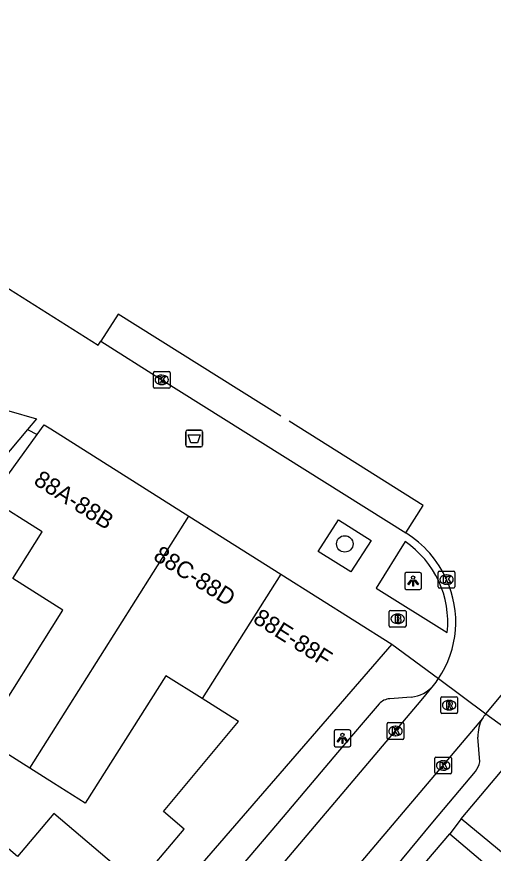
# Model space of a CAD drawing. Extents: x 161801 to 162379, y 382315 to 382832.
# Drawn here: x 162125.06 to 162153.34, y 382637.32 to 382686.97 of the extents above; entities that cross this region are included whole.
import ezdxf

# ---------------------------------------------------------------- set-up
doc = ezdxf.new("R2010")
doc.units = 0
for name, color, linetype in [('IMGEO_Afvalbak', 7, 'Continuous'), ('IMGEO_Boom', 7, 'Continuous'), ('IMGEO_Brandkraan', 7, 'Continuous'), ('IMGEO_Kolk', 7, 'Continuous'), ('IMGEO_Lichtpunt', 7, 'Continuous'), ('IMGEO_Pand', 7, 'Continuous'), ('IMGEO_Pand_nummerreeks', 7, 'Continuous'), ('IMGEO_Rijbaan_lokaal_gesloten', 7, 'Continuous'), ('IMGEO_Rijbaan_lokaal_open', 7, 'Continuous'), ('IMGEO_Rioolput', 7, 'Continuous'), ('IMGEO_Voetpad_open', 7, 'Continuous')]:
    doc.layers.add(name, color=color, linetype=linetype)

msp = doc.modelspace()

# ---------------------------------------------------------------- linework, layer by layer
at = {"layer": 'IMGEO_Afvalbak'}
for p, q in [((162135.093, 382661.542), (162135.093, 382662.342)), ((162135.093, 382662.342), (162135.093, 382661.542)), ((162135.193, 382662.442), (162135.983, 382662.442)), ((162135.983, 382662.442), (162135.193, 382662.442)), ((162136.083, 382662.342), (162136.083, 382661.542)), ((162136.083, 382661.542), (162136.083, 382662.342)), ((162135.983, 382661.442), (162135.193, 382661.442)), ((162135.193, 382661.442), (162135.983, 382661.442))]:
    msp.add_line(p, q, dxfattribs=at)
msp.add_lwpolyline([(162135.236, 382662.156), (162135.94, 382662.156), (162135.791, 382661.686), (162135.385, 382661.686), (162135.236, 382662.156)], dxfattribs=at)
for centre, start, end in [((162135.193, 382662.342), 90, 180), ((162135.193, 382662.342), 90, 180), ((162135.983, 382662.342), 0, 90), ((162135.983, 382662.342), 360, 90), ((162135.193, 382661.542), 180, 270), ((162135.193, 382661.542), 180, 270), ((162135.983, 382661.542), 270, 0), ((162135.983, 382661.542), 270, 0)]:
    msp.add_arc(centre, 0.1, start, end, dxfattribs=at)
at = {"layer": 'IMGEO_Boom'}
msp.add_circle((162144.525, 382655.681), 0.489, dxfattribs=at)
at = {"layer": 'IMGEO_Brandkraan'}
for p, q in [((162147.159, 382650.811), (162147.159, 382651.663)), ((162147.234, 382651.737), (162148.086, 382651.737)), ((162148.16, 382651.663), (162148.16, 382650.811)), ((162147.647, 382651.517), (162147.672, 382651.517)), ((162148.086, 382650.737), (162147.234, 382650.737)), ((162147.67, 382650.957), (162147.645, 382650.957))]:
    msp.add_line(p, q, dxfattribs=at)
for points in [[(162147.159, 382650.811), (162147.159, 382651.663)], [(162147.234, 382651.737), (162148.086, 382651.737)], [(162148.16, 382651.663), (162148.16, 382650.811)], [(162147.507, 382651.437), (162147.507, 382651.037), (162147.72, 382651.037)], [(162147.738, 382651.437), (162147.507, 382651.437)], [(162147.686, 382651.356), (162147.632, 382651.356), (162147.632, 382651.28)], [(162147.632, 382651.28), (162147.685, 382651.28)], [(162147.694, 382651.204), (162147.632, 382651.204), (162147.632, 382651.123)], [(162147.632, 382651.123), (162147.694, 382651.123)], [(162148.086, 382650.737), (162147.234, 382650.737)]]:
    msp.add_lwpolyline(points, dxfattribs=at)
for centre, radius, start, end in [((162147.236, 382651.661), 0.0765, 91.552, 178.448), ((162147.236, 382651.661), 0.0765, 91.552, 178.448), ((162148.084, 382651.661), 0.0765, 1.552, 88.448), ((162148.084, 382651.661), 0.0765, 1.552, 88.448), ((162147.687, 382651.318), 0.0379, 267.8285, 90.9355), ((162147.695, 382651.163), 0.0404, 269.8759, 90.5077), ((162147.742, 382651.292), 0.145, 59.4692, 91.5367), ((162147.767, 382651.339), 0.0922, 285.5137, 58.1501), ((162147.772, 382651.147), 0.105, 301.3115, 78.989), ((162147.236, 382650.813), 0.0765, 181.552, 268.448), ((162147.236, 382650.813), 0.0765, 181.552, 268.448), ((162147.726, 382651.288), 0.251, 268.6676, 293.5347), ((162148.084, 382650.813), 0.0765, 271.552, 358.448), ((162148.084, 382650.813), 0.0765, 271.552, 358.448)]:
    msp.add_arc(centre, radius, start, end, dxfattribs=at)
for centre, major_axis, ratio, start_param, end_param in [((162147.646, 382651.237), (-0.387, 0.002), 0.722429, 4.712389, 7.853982), ((162147.671, 382651.237), (-0.39, 0.002), 0.717154, 1.570796, 4.712389)]:
    msp.add_ellipse(centre, major_axis=major_axis, ratio=ratio, start_param=start_param, end_param=end_param, dxfattribs=at)
at = {"layer": 'IMGEO_Kolk'}
for p, q in [((162133.166, 382664.992), (162133.166, 382665.844)), ((162133.241, 382665.918), (162134.093, 382665.918)), ((162133.654, 382665.698), (162133.679, 382665.698)), ((162134.167, 382665.844), (162134.167, 382664.992)), ((162133.677, 382665.138), (162133.652, 382665.138)), ((162134.093, 382664.918), (162133.241, 382664.918)), ((162150.064, 382653.137), (162150.064, 382653.989)), ((162150.139, 382654.063), (162150.991, 382654.063)), ((162150.552, 382653.843), (162150.577, 382653.843)), ((162151.065, 382653.989), (162151.065, 382653.137)), ((162150.575, 382653.283), (162150.55, 382653.283)), ((162150.991, 382653.063), (162150.139, 382653.063)), ((162147.037, 382644.149), (162147.037, 382645.001)), ((162147.112, 382645.075), (162147.964, 382645.075)), ((162147.525, 382644.855), (162147.55, 382644.855)), ((162148.038, 382645.001), (162148.038, 382644.149)), ((162147.548, 382644.295), (162147.523, 382644.295)), ((162147.964, 382644.075), (162147.112, 382644.075)), ((162149.863, 382642.105), (162149.863, 382642.957)), ((162149.938, 382643.031), (162150.79, 382643.031)), ((162150.351, 382642.811), (162150.376, 382642.811)), ((162150.864, 382642.957), (162150.864, 382642.105)), ((162150.374, 382642.251), (162150.349, 382642.251)), ((162150.79, 382642.031), (162149.938, 382642.031))]:
    msp.add_line(p, q, dxfattribs=at)
for points in [[(162133.166, 382664.992), (162133.166, 382665.844)], [(162133.241, 382665.918), (162134.093, 382665.918)], [(162133.487, 382665.618), (162133.61, 382665.618), (162133.61, 382665.467), (162133.74, 382665.618), (162133.904, 382665.618), (162133.758, 382665.467), (162133.911, 382665.218), (162133.759, 382665.218), (162133.674, 382665.382), (162133.61, 382665.315), (162133.61, 382665.218), (162133.487, 382665.218), (162133.487, 382665.618)], [(162134.167, 382665.844), (162134.167, 382664.992)], [(162134.093, 382664.918), (162133.241, 382664.918)], [(162150.064, 382653.137), (162150.064, 382653.989)], [(162150.139, 382654.063), (162150.991, 382654.063)], [(162150.385, 382653.763), (162150.508, 382653.763), (162150.508, 382653.612), (162150.638, 382653.763), (162150.802, 382653.763), (162150.656, 382653.612), (162150.809, 382653.363), (162150.657, 382653.363), (162150.572, 382653.527), (162150.508, 382653.46), (162150.508, 382653.363), (162150.385, 382653.363), (162150.385, 382653.763)], [(162151.065, 382653.989), (162151.065, 382653.137)], [(162150.991, 382653.063), (162150.139, 382653.063)], [(162147.037, 382644.149), (162147.037, 382645.001)], [(162147.112, 382645.075), (162147.964, 382645.075)], [(162147.358, 382644.775), (162147.481, 382644.775), (162147.481, 382644.624), (162147.611, 382644.775), (162147.775, 382644.775), (162147.629, 382644.624), (162147.782, 382644.375), (162147.63, 382644.375), (162147.545, 382644.539), (162147.481, 382644.472), (162147.481, 382644.375), (162147.358, 382644.375), (162147.358, 382644.775)], [(162148.038, 382645.001), (162148.038, 382644.149)], [(162147.964, 382644.075), (162147.112, 382644.075)], [(162149.863, 382642.105), (162149.863, 382642.957)], [(162149.938, 382643.031), (162150.79, 382643.031)], [(162150.184, 382642.731), (162150.307, 382642.731), (162150.307, 382642.58), (162150.437, 382642.731), (162150.601, 382642.731), (162150.455, 382642.58), (162150.608, 382642.331), (162150.456, 382642.331), (162150.371, 382642.495), (162150.307, 382642.428), (162150.307, 382642.331), (162150.184, 382642.331), (162150.184, 382642.731)], [(162150.864, 382642.957), (162150.864, 382642.105)], [(162150.79, 382642.031), (162149.938, 382642.031)]]:
    msp.add_lwpolyline(points, dxfattribs=at)
for centre, start, end in [((162133.243, 382665.842), 91.552, 178.448), ((162133.243, 382665.842), 91.552, 178.448), ((162134.091, 382665.842), 1.552, 88.448), ((162134.091, 382665.842), 1.552, 88.448), ((162133.243, 382664.994), 181.552, 268.448), ((162133.243, 382664.994), 181.552, 268.448), ((162134.091, 382664.994), 271.552, 358.448), ((162134.091, 382664.994), 271.552, 358.448), ((162150.141, 382653.987), 91.552, 178.448), ((162150.141, 382653.987), 91.552, 178.448), ((162150.989, 382653.987), 1.552, 88.448), ((162150.989, 382653.987), 1.552, 88.448), ((162150.141, 382653.139), 181.552, 268.448), ((162150.141, 382653.139), 181.552, 268.448), ((162150.989, 382653.139), 271.552, 358.448), ((162150.989, 382653.139), 271.552, 358.448), ((162147.114, 382644.999), 91.552, 178.448), ((162147.114, 382644.999), 91.552, 178.448), ((162147.962, 382644.999), 1.552, 88.448), ((162147.962, 382644.999), 1.552, 88.448), ((162147.114, 382644.151), 181.552, 268.448), ((162147.114, 382644.151), 181.552, 268.448), ((162147.962, 382644.151), 271.552, 358.448), ((162147.962, 382644.151), 271.552, 358.448), ((162149.94, 382642.955), 91.552, 178.448), ((162149.94, 382642.955), 91.552, 178.448), ((162150.788, 382642.955), 1.552, 88.448), ((162150.788, 382642.955), 1.552, 88.448), ((162149.94, 382642.107), 181.552, 268.448), ((162149.94, 382642.107), 181.552, 268.448), ((162150.788, 382642.107), 271.552, 358.448), ((162150.788, 382642.107), 271.552, 358.448)]:
    msp.add_arc(centre, 0.0765, start, end, dxfattribs=at)
for centre, major_axis, ratio, start_param, end_param in [((162133.653, 382665.418), (-0.387, 0.002), 0.722429, 4.712389, 7.853982), ((162133.678, 382665.418), (-0.39, 0.002), 0.717154, 1.570796, 4.712389), ((162150.551, 382653.563), (-0.387, 0.002), 0.722429, 4.712389, 7.853982), ((162150.576, 382653.563), (-0.39, 0.002), 0.717154, 1.570796, 4.712389), ((162147.524, 382644.575), (-0.387, 0.002), 0.722429, 4.712389, 7.853982), ((162147.549, 382644.575), (-0.39, 0.002), 0.717154, 1.570796, 4.712389), ((162150.35, 382642.531), (-0.387, 0.002), 0.722429, 4.712389, 7.853982), ((162150.375, 382642.531), (-0.39, 0.002), 0.717154, 1.570796, 4.712389)]:
    msp.add_ellipse(centre, major_axis=major_axis, ratio=ratio, start_param=start_param, end_param=end_param, dxfattribs=at)
at = {"layer": 'IMGEO_Lichtpunt'}
for p, q in [((162148.082, 382653.884), (162148.082, 382653.077)), ((162148.082, 382653.884), (162148.082, 382653.077)), ((162148.984, 382653.979), (162148.176, 382653.979)), ((162148.984, 382653.979), (162148.176, 382653.979)), ((162149.078, 382653.077), (162149.078, 382653.884)), ((162149.078, 382653.077), (162149.078, 382653.884)), ((162148.176, 382652.983), (162148.984, 382652.983)), ((162148.176, 382652.983), (162148.984, 382652.983)), ((162143.889, 382644.545), (162143.889, 382643.738)), ((162143.889, 382644.545), (162143.889, 382643.738)), ((162144.791, 382644.64), (162143.983, 382644.64)), ((162144.791, 382644.64), (162143.983, 382644.64)), ((162144.885, 382643.738), (162144.885, 382644.545)), ((162144.885, 382643.738), (162144.885, 382644.545)), ((162143.983, 382643.644), (162144.791, 382643.644)), ((162143.983, 382643.644), (162144.791, 382643.644))]:
    msp.add_line(p, q, dxfattribs=at)
for points in [[(162148.456, 382653.548), (162148.495, 382653.52), (162148.307, 382653.258), (162148.269, 382653.285), (162148.456, 382653.548)], [(162148.558, 382653.5), (162148.605, 382653.5), (162148.605, 382653.178), (162148.558, 382653.178), (162148.558, 382653.5)], [(162148.668, 382653.52), (162148.706, 382653.547), (162148.893, 382653.285), (162148.854, 382653.257), (162148.668, 382653.52)], [(162144.263, 382644.209), (162144.302, 382644.181), (162144.114, 382643.919), (162144.076, 382643.946), (162144.263, 382644.209)], [(162144.475, 382644.181), (162144.513, 382644.208), (162144.7, 382643.946), (162144.661, 382643.918), (162144.475, 382644.181)], [(162144.365, 382644.161), (162144.412, 382644.161), (162144.412, 382643.839), (162144.365, 382643.839), (162144.365, 382644.161)]]:
    msp.add_lwpolyline(points, dxfattribs=at)
for centre in [(162148.581, 382653.682), (162144.388, 382644.343)]:
    msp.add_circle(centre, 0.0994, dxfattribs=at)
for centre, start, end in [((162148.176, 382653.884), 90, 180), ((162148.176, 382653.884), 90, 180), ((162148.984, 382653.884), 0, 90), ((162148.984, 382653.884), 0, 90), ((162148.176, 382653.077), 180, 270), ((162148.176, 382653.077), 180, 270), ((162148.984, 382653.077), 270, 0), ((162148.984, 382653.077), 270, 360), ((162143.983, 382644.545), 90, 180), ((162143.983, 382644.545), 90, 180), ((162144.791, 382644.545), 0, 90), ((162144.791, 382644.545), 0, 90), ((162143.983, 382643.738), 180, 270), ((162143.983, 382643.738), 180, 270), ((162144.791, 382643.738), 270, 0), ((162144.791, 382643.738), 270, 360)]:
    msp.add_arc(centre, 0.0946, start, end, dxfattribs=at)
at = {"layer": 'IMGEO_Pand'}
for points in [[(162126.268, 382662.17), (162126.69, 382662.75), (162127.075, 382662.507), (162135.279, 382657.327)], [(162123.491, 382658.338), (162126.268, 382662.17)], [(162125.839, 382642.364), (162123.01, 382644.148), (162127.804, 382651.749), (162124.821, 382653.63), (162126.567, 382656.399), (162123.491, 382658.338)], [(162125.839, 382642.364), (162135.279, 382657.327)], [(162135.279, 382657.327), (162140.725, 382653.889)], [(162140.725, 382653.889), (162136.061, 382646.496)], [(162140.725, 382653.889), (162147.319, 382649.725)], [(162147.319, 382649.725), (162134.661, 382635.1)], [(162136.061, 382646.496), (162133.901, 382647.858), (162129.129, 382640.29), (162127.24, 382641.481), (162125.839, 382642.364)], [(162134.661, 382635.1), (162133.06, 382636.459), (162135.001, 382638.746), (162133.762, 382639.798), (162138.222, 382645.133), (162136.061, 382646.496)], [(162151.434, 382639.358), (162155.256, 382643.887)], [(162133.856, 382634.079), (162127.271, 382639.672), (162125.102, 382637.119), (162123.327, 382638.627), (162123.644, 382639.001), (162120.214, 382641.914), (162118.181, 382639.521), (162120.834, 382637.267)], [(162159.547, 382632.625), (162155.283, 382636.167), (162151.434, 382639.358)], [(162146.784, 382633.798), (162150.752, 382638.476)], [(162150.752, 382638.476), (162154.546, 382635.258), (162157.427, 382632.815), (162155.342, 382630.356), (162156.314, 382629.532), (162155.23, 382628.253), (162156.914, 382626.824), (162157.985, 382628.086), (162160.094, 382626.297), (162158.226, 382624.094)]]:
    msp.add_lwpolyline(points, dxfattribs=at)
at = {"layer": 'IMGEO_Rijbaan_lokaal_gesloten'}
for points in [[(162140.733, 382663.262), (162131.072, 382669.325), (162130.048, 382667.707)], [(162130.048, 382667.707), (162133.667, 382665.418), (162148.157, 382656.334)], [(162148.157, 382656.334), (162149.174, 382657.964), (162141.217, 382662.958)]]:
    msp.add_lwpolyline(points, dxfattribs=at)
at = {"layer": 'IMGEO_Rijbaan_lokaal_open'}
for points in [[(162099.27, 382686.974), (162103.542, 382684.136), (162109.115, 382680.594), (162117.092, 382675.543), (162129.893, 382667.475), (162130.048, 382667.707)], [(162152.892, 382645.592), (162152.916, 382645.619), (162156.011, 382649.355)], [(162150.085, 382647.684), (162152.892, 382645.592)], [(162122.269, 382614.843), (162122.753, 382615.329), (162149.054, 382646.389), (162149.787, 382647.279)], [(162152.692, 382645.309), (162142.626, 382633.419)]]:
    msp.add_lwpolyline(points, dxfattribs=at)
for centre, radius, start, end in [((162144.798, 382650.983), 6.318, 24.1008, 57.8805), ((162145.083, 382651.051), 6.03, 326.0507, 24.614), ((162145.132, 382651.016), 5.97, 321.2407, 326.0679), ((162154.424, 382644.297), 2.006, 139.7956, 149.7057)]:
    msp.add_arc(centre, radius, start, end, dxfattribs=at)
at = {"layer": 'IMGEO_Rioolput'}
for p, q in [((162150.217, 382645.684), (162150.217, 382646.536)), ((162150.292, 382646.61), (162151.144, 382646.61)), ((162150.705, 382646.39), (162150.73, 382646.39)), ((162151.218, 382646.536), (162151.218, 382645.684)), ((162150.728, 382645.83), (162150.703, 382645.83)), ((162151.144, 382645.61), (162150.292, 382645.61))]:
    msp.add_line(p, q, dxfattribs=at)
for points in [[(162150.217, 382645.684), (162150.217, 382646.536)], [(162150.292, 382646.61), (162151.144, 382646.61)], [(162150.806, 382646.308), (162150.554, 382646.31), (162150.554, 382645.91)], [(162150.732, 382646.229), (162150.678, 382646.229), (162150.678, 382646.148)], [(162151.218, 382646.536), (162151.218, 382645.684)], [(162150.554, 382645.91), (162150.678, 382645.91), (162150.678, 382646.072), (162150.689, 382646.072)], [(162150.678, 382646.148), (162150.73, 382646.148)], [(162150.736, 382646.043), (162150.807, 382645.91), (162150.947, 382645.91), (162150.882, 382646.036)], [(162151.144, 382645.61), (162150.292, 382645.61)]]:
    msp.add_lwpolyline(points, dxfattribs=at)
for centre, radius, start, end in [((162150.294, 382646.534), 0.0765, 91.552, 178.448), ((162150.294, 382646.534), 0.0765, 91.552, 178.448), ((162150.738, 382646.133), 0.0964, 77.0061, 93.1865), ((162150.752, 382646.19), 0.0378, 276.6634, 79.6772), ((162150.805, 382646.198), 0.109, 350.3612, 89.416), ((162150.803, 382646.198), 0.112, 277.5842, 350.9817), ((162151.142, 382646.534), 0.0765, 1.552, 88.448), ((162151.142, 382646.534), 0.0765, 1.552, 88.448), ((162150.294, 382645.686), 0.0765, 181.552, 268.448), ((162150.294, 382645.686), 0.0765, 181.552, 268.448), ((162150.688, 382646.019), 0.0533, 26.0293, 88.6989), ((162150.714, 382646.337), 0.19, 274.7715, 282.9687), ((162150.787, 382645.983), 0.108, 29.5134, 73.7905), ((162151.142, 382645.686), 0.0765, 271.552, 358.448), ((162151.142, 382645.686), 0.0765, 271.552, 358.448)]:
    msp.add_arc(centre, radius, start, end, dxfattribs=at)
for centre, major_axis, ratio, start_param, end_param in [((162150.704, 382646.11), (-0.387, 0.002), 0.722429, 4.712389, 7.853982), ((162150.729, 382646.11), (-0.39, 0.002), 0.717154, 1.570796, 4.712389)]:
    msp.add_ellipse(centre, major_axis=major_axis, ratio=ratio, start_param=start_param, end_param=end_param, dxfattribs=at)
at = {"layer": 'IMGEO_Voetpad_open'}
for points in [[(162124.415, 382663.379), (162124.583, 382663.586), (162126.232, 382663.098), (162125.705, 382662.471)], [(162125.705, 382662.471), (162113.737, 382648.232), (162109.486, 382645.543)], [(162125.705, 382662.471), (162126.268, 382662.17)], [(162144.162, 382657.115), (162146.082, 382655.891), (162144.884, 382654.027), (162142.953, 382655.236), (162144.162, 382657.115)], [(162148.101, 382655.819), (162146.383, 382653.063), (162150.604, 382650.424)], [(162147.319, 382649.725), (162150.085, 382647.684)], [(162146.559, 382646.195), (162144.095, 382643.304), (162140.871, 382639.485), (162122.616, 382618.055)], [(162148.467, 382646.591), (162147.195, 382646.492)], [(162152.892, 382645.592), (162155.256, 382643.887)], [(162152.538, 382642.75), (162152.428, 382644.213)], [(162145.768, 382634.361), (162149.742, 382639.173), (162152.277, 382642.167)], [(162151.434, 382639.358), (162150.752, 382638.476)]]:
    msp.add_lwpolyline(points, dxfattribs=at)
for centre, radius, start, end in [((162144.867, 382651.04), 5.77, 353.8691, 55.9086), ((162148.294, 382648.534), 1.95, 275.0953, 319.9629), ((162147.306, 382645.425), 1.073, 95.9363, 134.1271), ((162154.364, 382644.326), 1.939, 149.5599, 183.3537), ((162150.96, 382643.107), 1.618, 324.4974, 347.268)]:
    msp.add_arc(centre, radius, start, end, dxfattribs=at)

# ---------------------------------------------------------------- texts
at = {"layer": 'IMGEO_Pand_nummerreeks'}
for s, p in [('88A-88B', (162126.002, 382659.26)), ('88C-88D', (162133.097, 382654.786)), ('88E-88F', (162139.018, 382651.052))]:
    msp.add_text(s, height=1, rotation=327.765, dxfattribs=at).set_placement(p)

doc.saveas('drawing.dxf')
